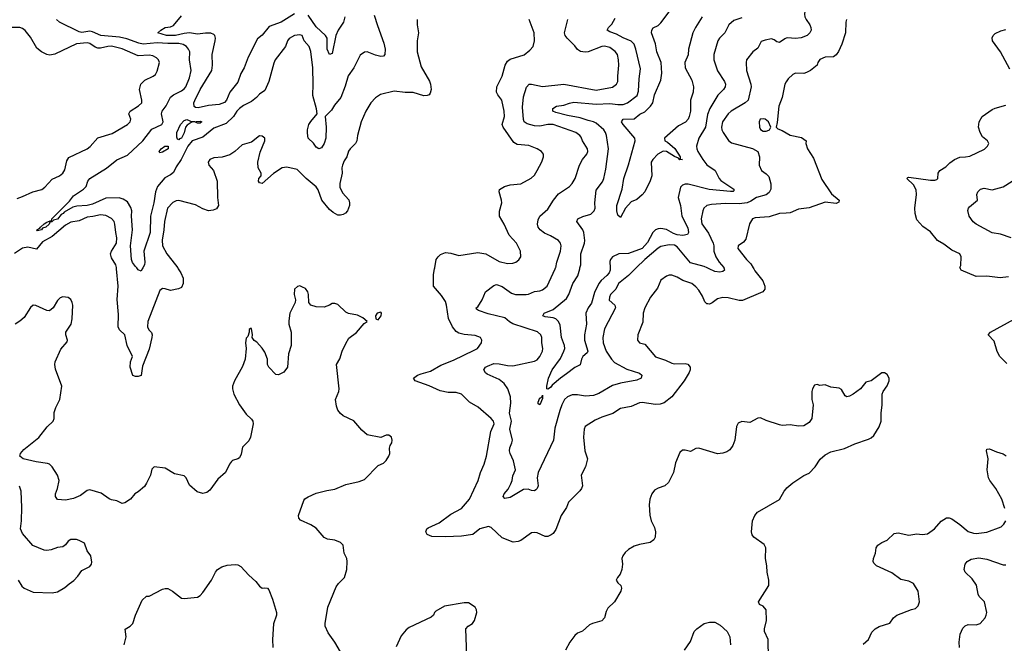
# Model space of a CAD drawing. Header units: inches. Extents: x 2001573 to 2220545, y 644482 to 846830.
# Tile 368 of 656: x 2094309 to 2101619, y 742702 to 747328. Entities that reach past the tile are written whole.
import ezdxf

# ---------------------------------------------------------------- set-up
doc = ezdxf.new("R2010")
doc.units = ezdxf.units.IN
doc.header["$MEASUREMENT"] = 0
doc.layers.add('C0794', color=7, linetype='Continuous')
doc.layers.add('C1704', color=7, linetype='Continuous')

msp = doc.modelspace()

# ---------------------------------------------------------------- linework, layer by layer
at = {"layer": 'C0794', "color": 5}
for points, elevation in [([(2096941.5, 747361.5), (2096964.9, 747284.9), (2097013.9, 747153.9), (2097022.5, 747110), (2097020.9, 747070), (2097010, 747056.3), (2096990, 747054), (2096950, 747064.4), (2096890, 747088.6), (2096870, 747087.1), (2096836.2, 747063.8), (2096789.1, 746970), (2096748.6, 746911.4), (2096725.8, 746834.2), (2096692.9, 746750), (2096646.7, 746693.3), (2096623.3, 746656.7), (2096578, 746610), (2096585, 746530), (2096582.2, 746450), (2096570.2, 746410), (2096550, 746378.3), (2096530, 746369.6), (2096510, 746382.4), (2096490, 746411.5), (2096452, 746450), (2096446.2, 746486.2), (2096445.3, 746510), (2096456.8, 746550), (2096470, 746572.7), (2096517.2, 746630), (2096513.3, 746666.7), (2096485.1, 746765.1), (2096488.7, 746850), (2096485.2, 746970), (2096471.6, 747091.6), (2096457.8, 747130), (2096422.4, 747170), (2096405.2, 747210), (2096390, 747216.3), (2096350, 747210.8), (2096310, 747189.3), (2096297.1, 747170), (2096281.5, 747130), (2096206.8, 747030), (2096195.3, 747004.7), (2096158.2, 746870), (2096130, 746803.5), (2096090, 746776.3), (2096066.7, 746750), (2096030, 746721.3), (2095970, 746690.9), (2095941.1, 746670), (2095922.3, 746650), (2095896.5, 746610), (2095842.1, 746557.9), (2095750, 746522.1), (2095670, 746455.7), (2095590, 746428.7), (2095556.9, 746390), (2095508.6, 746291.4), (2095470, 746235.8), (2095450, 746195.5), (2095430, 746177.5), (2095385.8, 746154.2), (2095332.4, 746090), (2095316.9, 746050), (2095305.1, 745970), (2095280.1, 745870), (2095277.4, 745750), (2095231.4, 745611.4), (2095237.6, 745530), (2095235, 745510), (2095222.3, 745486.5), (2095218.8, 745480), (2095210, 745463.6), (2095190, 745473.5), (2095184.3, 745480), (2095178.7, 745486.5), (2095170, 745496.5), (2095147.4, 745527.4), (2095139, 745550), (2095132.5, 745650), (2095146, 745770), (2095139.2, 745870), (2095141.5, 745910), (2095135.1, 745935.1), (2095110, 745978), (2095077.7, 745997.7), (2095047, 746007), (2094950, 746002.9), (2094850, 745959.7), (2094810, 745950.4), (2094734.7, 745945.3), (2094703.3, 745936.7), (2094639.7, 745900.3), (2094632.1, 745890), (2094617.8, 745882.2), (2094590, 745848.1), (2094560.2, 745839.8), (2094547.9, 745827.9), (2094533.3, 745826.7), (2094528.7, 745810), (2094504.4, 745790), (2094479, 745781), (2094470, 745769), (2094440.7, 745760.7), (2094436, 745770), (2094459.5, 745780.5), (2094462.6, 745790), (2094490, 745813.5), (2094510, 745827.2), (2094534.9, 745834.9), (2094546.6, 745833.4), (2094548.4, 745850), (2094679.2, 745980.8), (2094710, 746021.7), (2094783.6, 746070), (2094802, 746090), (2094814, 746130), (2094829.6, 746150), (2094953.7, 746226.3), (2095030, 746289.2), (2095110, 746322.3), (2095224.7, 746430), (2095290, 746515.9), (2095365.7, 746550), (2095374.4, 746570), (2095361.4, 746630), (2095366.6, 746650), (2095396.8, 746690), (2095430, 746754.3), (2095450, 746771.5), (2095510, 746799.7), (2095530, 746814), (2095542.8, 746830), (2095570, 746897.1), (2095583.5, 746950), (2095568.9, 747030), (2095571.9, 747090), (2095563.5, 747110), (2095548.1, 747128.1), (2095523, 747143), (2095491.6, 747151.6), (2095410, 747150.7), (2095330, 747156.6), (2095227.1, 747147.1), (2095194.3, 747154.3), (2095105.7, 747185.7), (2095050, 747198.1), (2094911.8, 747211.8), (2094850, 747238.5), (2094830, 747241.8), (2094770, 747233.3), (2094750, 747237.6), (2094606, 747310), (2094582.6, 747330)], 360), ([(2096350, 747372.1), (2096250, 747310.4), (2096162.6, 747277.4), (2096110, 747214.2), (2096074.6, 747185.4), (2096005, 747050), (2095976.1, 746970), (2095950.5, 746929.5), (2095930, 746864), (2095869.6, 746790.4), (2095844.2, 746730), (2095830, 746714.6), (2095790, 746699.3), (2095710, 746691.5), (2095634.5, 746674.5), (2095615.4, 746675.4), (2095604.7, 746684.7), (2095602.5, 746710), (2095609.1, 746729.1), (2095649, 746811), (2095735.9, 746950), (2095741.9, 746990), (2095737.3, 747070), (2095761.1, 747170), (2095762.9, 747190), (2095757.2, 747210), (2095750, 747218.5), (2095728.3, 747228.3), (2095688.7, 747228.7), (2095630, 747219.5), (2095570, 747230.6), (2095530, 747225.9), (2095466.8, 747210), (2095398, 747210), (2095336, 747230), (2095356.2, 747250), (2095389.4, 747270), (2095430, 747274.9), (2095450, 747284.6), (2095510, 747356.5)], 340), ([(2096724.2, 747350), (2096714, 747310), (2096673.1, 747250), (2096656.1, 747210), (2096630, 747076), (2096610, 747069.2), (2096591.3, 747110), (2096591.2, 747190), (2096580.4, 747210), (2096510, 747275), (2096450, 747360.6)], 340), ([(2099376.3, 747350), (2099325.8, 747270), (2099307.6, 747230), (2099274.7, 747110), (2099271.6, 747068.4), (2099247.9, 747010), (2099250.3, 746970), (2099298.5, 746878.5), (2099310.8, 746830.8), (2099308.8, 746790), (2099288.3, 746730), (2099290.1, 746650), (2099280.1, 746610), (2099271.1, 746588.9), (2099253.3, 746566.7), (2099200.2, 746539.8), (2099097.1, 746450), (2099099.3, 746430), (2099118.9, 746418.9), (2099171.9, 746371.9), (2099213.6, 746310), (2099213.2, 746293.2), (2099230.4, 746289.6), (2099210, 746288.7), (2099199.6, 746299.6), (2099170, 746312.2), (2099110, 746351.3), (2099087.4, 746352.6), (2099046.7, 746330), (2099008.5, 746291.5), (2098998.2, 746270), (2099001.7, 746170), (2098990, 746132.7), (2098950.5, 746050), (2098931.7, 746028.3), (2098890, 745995.1), (2098850, 745978), (2098807.4, 745930), (2098770, 745859.7), (2098750, 745878.4), (2098742.4, 745910), (2098742.4, 745950), (2098781, 746070), (2098793.9, 746150), (2098830, 746252), (2098879.1, 746430), (2098876.9, 746450), (2098788.3, 746550), (2098776.3, 746570), (2098789.1, 746590.9), (2098870, 746593.4), (2098913.2, 746626.8), (2098950, 746645.2), (2098993.5, 746686.5), (2099009.3, 746710), (2099022.6, 746770), (2099070, 746878.7), (2099077.5, 746930), (2099071.7, 747010), (2099040.2, 747090), (2099029, 747150), (2099001, 747230), (2099001.3, 747250), (2099013.3, 747266.7), (2099050, 747285), (2099070, 747303.6), (2099130, 747387.2)], 320), ([(2097260.7, 747330), (2097260.5, 747290), (2097270.3, 747230), (2097259.6, 747170), (2097260.3, 747090), (2097290, 746978.8), (2097352.1, 746872.1), (2097360.3, 746850), (2097364.9, 746810), (2097357, 746783), (2097348.9, 746771.1), (2097335.5, 746764.5), (2097310, 746762.2), (2097230, 746788.7), (2097170, 746787.6), (2097090, 746798), (2096987.2, 746772.8), (2096951.1, 746748.9), (2096915.3, 746710), (2096878.7, 746650), (2096844.4, 746570), (2096816, 746470), (2096811.5, 746428.5), (2096802, 746410), (2096762.3, 746370), (2096750, 746351.6), (2096738, 746310), (2096718.5, 746281.5), (2096704.7, 746250), (2096700.7, 746230), (2096704.4, 746190), (2096686.2, 746113.8), (2096686.3, 746086.3), (2096704.6, 746044.6), (2096752.5, 745992.5), (2096757.6, 745970), (2096757, 745950), (2096742.6, 745910), (2096728.1, 745891.9), (2096710, 745882.4), (2096690, 745877.4), (2096670, 745878.9), (2096636.6, 745896.6), (2096610, 745921), (2096552.8, 745990), (2096525.3, 746065.3), (2096509.2, 746089.2), (2096436.4, 746150), (2096370, 746217), (2096292.9, 746232.9), (2096258.8, 746230), (2096192.7, 746187.3), (2096110, 746112.3), (2096090, 746117.2), (2096082.9, 746130), (2096085.6, 746150), (2096101.2, 746170), (2096102.7, 746190), (2096079.8, 746230), (2096077.7, 746270), (2096095.4, 746344.6), (2096129.2, 746430), (2096128.7, 746450), (2096110, 746464), (2096090, 746465.2), (2096030, 746419.7), (2095960.5, 746399.5), (2095906.4, 746350), (2095870, 746325.1), (2095811.9, 746308.1), (2095750, 746303.7), (2095721.2, 746290), (2095709.4, 746270), (2095714.3, 746250), (2095748.5, 746208.5), (2095775.8, 746130), (2095778.2, 746010), (2095786.5, 745950), (2095770, 745924), (2095746.2, 745913.8), (2095710, 745910.8), (2095670, 745923.7), (2095614.9, 745954.9), (2095490, 745986.3), (2095470, 745984.5), (2095447.2, 745972.8), (2095407.6, 745930), (2095383.5, 745830), (2095380.2, 745770), (2095366.8, 745693.2), (2095369.2, 745650), (2095400.6, 745590), (2095466.7, 745510), (2095482.4, 745486.5), (2095486.7, 745480), (2095506.7, 745450), (2095523.6, 745410), (2095522, 745370), (2095510, 745341.2), (2095488.9, 745331.1), (2095430, 745318.2), (2095390, 745331.7), (2095370, 745333.5), (2095350, 745318.7), (2095260.8, 745090), (2095257.6, 745050), (2095268.1, 745028.1), (2095286.9, 745006.9), (2095292.7, 744990), (2095290.5, 744970.5), (2095270, 744882.7), (2095221.1, 744758.9), (2095210.4, 744689.6), (2095190, 744681.2), (2095170, 744681.2), (2095150, 744688.7), (2095129.3, 744750), (2095132.7, 744790), (2095147, 744830), (2095106.3, 744910), (2095089.8, 744990), (2095050, 745027.1), (2095039.3, 745050), (2095041.8, 745141.8), (2095033.5, 745253.5), (2095040.3, 745350), (2095027.8, 745480), (2095027.2, 745486.5), (2095026.9, 745490), (2095023.5, 745510), (2094990, 745560.9), (2094983.5, 745590), (2094989.7, 745610), (2095026.9, 745670), (2095031.5, 745710), (2095022.2, 745750), (2095016.2, 745810), (2095009.8, 745830), (2094990, 745854.2), (2094950, 745874.6), (2094910, 745880.7), (2094853, 745867), (2094810, 745863.2), (2094750, 745835.8), (2094690, 745826), (2094650, 745803.9), (2094550, 745719.5), (2094479.6, 745680.4), (2094433.2, 745626.8), (2094370, 745641.1), (2094330, 745632), (2094270, 745593.5)], 380), ([(2100000, 745893.1), (2099950, 745889.7), (2099874.2, 745865.8), (2099770, 745857.2), (2099750, 745849.6), (2099727.5, 745812.5), (2099700.9, 745699.1), (2099682.8, 745677.2), (2099643.1, 745650), (2099641.3, 745630), (2099705.3, 745550), (2099737.3, 745517.3), (2099754.7, 745486.5), (2099758.4, 745480), (2099766.2, 745466.2), (2099826.2, 745390), (2099841.2, 745350), (2099840.7, 745330), (2099826.3, 745310), (2099810, 745300.6), (2099675.1, 745244.9), (2099650, 745244.2), (2099570, 745264.6), (2099530, 745267.9), (2099490, 745256.2), (2099450, 745227.1), (2099430, 745218), (2099419.1, 745219.1), (2099410, 745220.3), (2099395.9, 745235.9), (2099377.4, 745277.4), (2099350, 745322.7), (2099330, 745346.2), (2099298.9, 745370), (2099233.1, 745393.1), (2099190, 745417.4), (2099150, 745432.8), (2099130, 745432.8), (2099110, 745425.1), (2099070, 745396.9), (2099044.5, 745335.5), (2098991.8, 745270), (2098949.1, 745190), (2098938, 745150), (2098934.7, 745085.3), (2098898, 744990), (2098894.8, 744950), (2098910, 744931), (2098950, 744922), (2099030, 744826.2), (2099102.7, 744802.7), (2099150, 744779), (2099170, 744774), (2099250, 744778.3), (2099270, 744773.7), (2099286.7, 744750), (2099287, 744730), (2099280.3, 744710), (2099243.1, 744650), (2099150, 744531.5), (2099094.5, 744485.5), (2099064.7, 744475.3), (2099030, 744473.2), (2098930, 744488.8), (2098910, 744486.6), (2098850, 744457.7), (2098770, 744443.7), (2098712.5, 744407.5), (2098630, 744379.2), (2098582.5, 744357.5), (2098507.6, 744310), (2098499, 744290), (2098496, 744230), (2098505.7, 744130), (2098524, 744070), (2098510.4, 744010), (2098478.7, 743950), (2098488.7, 743870), (2098480.4, 743850), (2098466.8, 743833.2), (2098383.8, 743750), (2098368.5, 743710), (2098330.2, 743650), (2098290, 743547.3), (2098270, 743516.9), (2098254.3, 743505.7), (2098230, 743493.5), (2098210, 743493.6), (2098150, 743520.9), (2098130, 743523.9), (2098110, 743520.5), (2098030, 743465.6), (2098010, 743456.2), (2097971.8, 743451.8), (2097890, 743484.4), (2097810, 743561.1), (2097790, 743567.5), (2097725.7, 743550), (2097673.4, 743510), (2097590, 743497.8), (2097471.6, 743491.6), (2097370, 743495.1), (2097334.5, 743510), (2097325.1, 743530), (2097331.5, 743550), (2097342.6, 743557.4), (2097423.7, 743596.3), (2097510, 743659.7), (2097590, 743702.3), (2097648.9, 743771.1), (2097712.1, 743910), (2097731, 743970), (2097758.2, 744030), (2097775, 744090), (2097806.7, 744273.3), (2097831.6, 744330), (2097827.1, 744350), (2097808.4, 744370), (2097713, 744453), (2097649.4, 744490), (2097590, 744551.1), (2097550, 744563.5), (2097490, 744561.7), (2097430, 744575.7), (2097350, 744612), (2097246, 744650), (2097233.6, 744670), (2097262.6, 744690), (2097290, 744702.1), (2097360.3, 744719.7), (2097434.7, 744765.3), (2097530, 744801.5), (2097684.1, 744875.9), (2097707, 744890), (2097738, 744930), (2097740.9, 744950), (2097731.1, 744971.1), (2097690, 744986), (2097610, 744993.3), (2097570, 745003.4), (2097550, 745016.1), (2097522.9, 745050), (2097492.6, 745112.6), (2097479, 745210), (2097470, 745236.4), (2097441.3, 745281.3), (2097380.5, 745350), (2097381.3, 745438.7), (2097389, 745480), (2097390.2, 745486.5), (2097402, 745550), (2097415.1, 745570), (2097433.7, 745586.3), (2097470, 745601.1), (2097510, 745596.9), (2097570, 745578.9), (2097710, 745601.4), (2097770.8, 745590.8), (2097870, 745534.2), (2097930, 745520.2), (2097970, 745521.1), (2097992.7, 745530), (2098014.3, 745545.7), (2098031, 745570), (2098028, 745610), (2097996.9, 745670), (2097942.2, 745730), (2097905.3, 745810), (2097871.5, 745870), (2097871.9, 745908.1), (2097887.8, 745970), (2097886.4, 745990), (2097868.5, 746050), (2097871, 746069), (2097907.3, 746090), (2097950, 746103.2), (2098028.9, 746111.1), (2098107.5, 746152.5), (2098130, 746175.5), (2098151.2, 746210), (2098186.4, 746273.6), (2098198.9, 746310), (2098198.7, 746330), (2098184.2, 746350), (2098151.6, 746370), (2098090, 746393.7), (2098003.1, 746403.1), (2097977.2, 746417.2), (2097897.6, 746530), (2097890.9, 746550), (2097908, 746610), (2097905.5, 746650), (2097889.8, 746729.8), (2097858.7, 746770), (2097849.8, 746789.8), (2097852.7, 746830), (2097891.7, 746910), (2097914.4, 746990), (2097930, 747020.3), (2097950, 747035), (2098053.3, 747066.7), (2098097.4, 747102.6), (2098120.4, 747130), (2098130.8, 747170), (2098128.9, 747230), (2098090.7, 747330)], 380), ([(2100000, 747190), (2099990, 747186.3), (2099950, 747159.8), (2099930, 747163.5), (2099910, 747178.2), (2099890, 747184.8), (2099843.7, 747176.3), (2099814.9, 747165.1), (2099790, 747117.6), (2099751.3, 747088.7), (2099705.5, 747030), (2099701.6, 747010), (2099705.7, 746950), (2099737.8, 746850), (2099739.1, 746830), (2099718, 746730), (2099695.5, 746710), (2099590.8, 746649.2), (2099570.1, 746629.9), (2099527.2, 746570), (2099519.6, 746530), (2099522.8, 746510), (2099532.6, 746490), (2099572.7, 746432.7), (2099593.6, 746413.6), (2099750, 746373.6), (2099790.3, 746350), (2099800.9, 746310), (2099799.3, 746250), (2099817.6, 746210), (2099850, 746185.4), (2099870, 746163.6), (2099885.7, 746110), (2099885.9, 746070), (2099873.7, 746046.3), (2099851, 746029), (2099779, 746010), (2099737.3, 745982.7), (2099709.4, 745970.6), (2099650, 745961.5), (2099550, 745964.7), (2099444.2, 745955.8), (2099411.3, 745948.7), (2099388.9, 745930), (2099380.3, 745910), (2099368.6, 745851.4), (2099373.7, 745813.7), (2099423.6, 745743.6), (2099456.5, 745670), (2099461.8, 745650), (2099463.2, 745610), (2099476.9, 745570), (2099502, 745530), (2099536.5, 745490), (2099537.3, 745486.5), (2099538.7, 745480), (2099540.9, 745470), (2099530, 745459.7), (2099506, 745454), (2099470, 745460.2), (2099427.9, 745480), (2099414.1, 745486.5), (2099390, 745497.9), (2099290, 745525), (2099190, 745642.6), (2099170, 745654.8), (2099130, 745657.2), (2099070, 745644.7), (2099050, 745634), (2098951.3, 745550), (2098885.7, 745486.5), (2098879, 745480), (2098828.7, 745431.3), (2098755.3, 745370), (2098735.6, 745330), (2098695.8, 745290), (2098686.9, 745270), (2098686.4, 745246.4), (2098727, 745210), (2098731.5, 745190), (2098650, 745034), (2098638.1, 744970), (2098640.9, 744930), (2098663.5, 744870), (2098703.5, 744810), (2098725.8, 744785.8), (2098816.3, 744736.3), (2098910, 744705.4), (2098927.1, 744690), (2098922.4, 744670), (2098890, 744653.4), (2098770, 744632.9), (2098710, 744613.8), (2098610, 744555.9), (2098570, 744541), (2098510, 744534.4), (2098450, 744546.2), (2098410, 744546.2), (2098376.4, 744530), (2098354.6, 744510), (2098333, 744470), (2098318.3, 744430), (2098282.5, 744297.5), (2098271.6, 744210), (2098159.5, 743970), (2098152.2, 743930), (2098157.4, 743870), (2098152, 743850), (2098140.3, 743839.7), (2098130, 743833.6), (2098110, 743835.1), (2098084.4, 743844.4), (2098050, 743842.2), (2097950, 743784.5), (2097910, 743777.4), (2097898.3, 743790), (2097905.3, 743810), (2097934.8, 743845.2), (2097954.8, 743885.2), (2097965.5, 743910), (2097970, 743943.1), (2097990.9, 743990), (2097976, 744056), (2097950.6, 744110), (2097946.6, 744130), (2097948.2, 744151.8), (2097964.1, 744190), (2097967, 744210), (2097947.9, 744290), (2097959.4, 744350), (2097946.5, 744410), (2097955.9, 744484.1), (2097953.3, 744530), (2097932.3, 744590), (2097907.2, 744630), (2097870, 744658.4), (2097778.7, 744698.7), (2097768.2, 744708.2), (2097756.2, 744730), (2097767.3, 744750), (2097781.1, 744758.9), (2097830, 744777), (2097870, 744775.8), (2097930, 744762.6), (2097970, 744760.4), (2098130, 744796.1), (2098150, 744806), (2098170.8, 744830), (2098191.5, 744870), (2098192.4, 744890), (2098184.5, 744930), (2098185.7, 744970), (2098177.7, 744990), (2098152.9, 745012.9), (2097970, 745072.7), (2097946, 745086), (2097910, 745115.8), (2097786.2, 745146.2), (2097715.3, 745170), (2097700.2, 745180.2), (2097699, 745190), (2097710, 745198.8), (2097743.7, 745250), (2097767.3, 745310), (2097830, 745356.3), (2097850, 745363.8), (2097890, 745349.1), (2097959.9, 745299.9), (2097990, 745288.8), (2098070, 745288.6), (2098087.7, 745292.3), (2098130, 745311.2), (2098170, 745316.2), (2098190, 745323.5), (2098224.4, 745350), (2098284, 745480), (2098287, 745486.5), (2098288.6, 745490), (2098296.8, 745530), (2098324.2, 745610), (2098328.7, 745650), (2098323.1, 745670), (2098308.2, 745690), (2098250, 745725.8), (2098205.5, 745745.5), (2098172.3, 745770), (2098158.3, 745790), (2098152.9, 745810), (2098157.3, 745842.7), (2098169.8, 745870.2), (2098230, 745922.6), (2098271.1, 745990), (2098310, 746035.8), (2098390, 746091.7), (2098410, 746112.2), (2098432.4, 746150), (2098466.2, 746250), (2098488, 746290), (2098518.7, 746330), (2098526, 746350), (2098523.7, 746370), (2098487.4, 746430), (2098477.3, 746457.3), (2098468.5, 746470), (2098438.7, 746490), (2098270.3, 746550.3), (2098230, 746551.3), (2098170, 746539.3), (2098130, 746539.6), (2098075.6, 746555.6), (2098055.6, 746570), (2098048.4, 746588.4), (2098041.2, 746678.7), (2098050, 746756.3), (2098072.4, 746827.6), (2098091.2, 746848.8), (2098110, 746848.9), (2098190, 746832.2), (2098350, 746850.2), (2098590, 746804.4), (2098710, 746826.7), (2098741.1, 746850), (2098750.8, 746870), (2098749.7, 746910), (2098758.2, 746990), (2098754.8, 747030), (2098746.2, 747070), (2098730, 747092), (2098690, 747120.9), (2098650, 747130.8), (2098630, 747128.2), (2098530, 747089.8), (2098507, 747087), (2098471.8, 747091.8), (2098450, 747107.8), (2098430, 747135.1), (2098373.6, 747190), (2098358.4, 747210), (2098353.3, 747230), (2098378, 747330)], 360), ([(2099670, 747341.5), (2099610, 747322), (2099573.1, 747290), (2099544, 747230), (2099504.9, 747190), (2099491.4, 747170), (2099462, 747070), (2099462.6, 747030), (2099490, 746948.2), (2099540.7, 746870), (2099549.1, 746850), (2099546.7, 746830), (2099534, 746810), (2099492.9, 746767.1), (2099431.8, 746668.2), (2099416.3, 746623.7), (2099399.5, 746530), (2099351.3, 746450), (2099334.7, 746390), (2099335.5, 746370), (2099343.2, 746350), (2099379.7, 746290), (2099410, 746250.3), (2099471.6, 746210), (2099501.3, 746150), (2099514.2, 746134.2), (2099612.2, 746070), (2099610, 746058), (2099606.4, 746053.6), (2099585.8, 746054.2), (2099429, 746069), (2099271.1, 746108.9), (2099250, 746108.7), (2099230, 746101.1), (2099213.9, 746086.1), (2099197.4, 746010), (2099214, 745950), (2099225.5, 745870), (2099270, 745784.9), (2099274.4, 745750), (2099266.2, 745733.8), (2099232.7, 745727.3), (2099190, 745732.9), (2099163, 745743), (2099112.3, 745772.3), (2099070, 745778.7), (2099050, 745777.1), (2099030, 745769.4), (2099010.6, 745750), (2098970, 745674.2), (2098930, 745630.3), (2098830, 745594.1), (2098757.6, 745590), (2098710, 745567.9), (2098694.3, 745550), (2098690, 745535.1), (2098692, 745486.5), (2098692.3, 745480), (2098692.7, 745470), (2098685.7, 745450), (2098669.4, 745430), (2098626.3, 745393.7), (2098609.4, 745370.6), (2098576.4, 745303.6), (2098554.9, 745225.1), (2098528.5, 745190), (2098512.8, 745150), (2098516.9, 745070), (2098503.2, 744990), (2098501.7, 744950), (2098528.2, 744870), (2098523.1, 744856.9), (2098490, 744829.3), (2098480.3, 744810), (2098470, 744766.6), (2098430, 744747.9), (2098370, 744699.8), (2098324, 744670), (2098262.9, 744617.1), (2098250, 744600.7), (2098230, 744587), (2098224, 744590), (2098222.9, 744610), (2098235.6, 744670), (2098262.4, 744730), (2098324.7, 744815.3), (2098349.8, 744870), (2098355.8, 744890), (2098354.8, 744910), (2098330.6, 744970), (2098320.7, 745060.7), (2098309.9, 745090), (2098290, 745107.9), (2098270, 745117.5), (2098210, 745123.4), (2098193.6, 745130), (2098203, 745150), (2098270, 745178.2), (2098370, 745260.7), (2098385.7, 745290), (2098415, 745370), (2098452.7, 745427.3), (2098467.2, 745480), (2098469, 745486.5), (2098475.5, 745510), (2098476.1, 745590), (2098503.5, 745670), (2098504.8, 745690), (2098496.8, 745750), (2098489.9, 745769.9), (2098444.7, 745830), (2098453, 745850), (2098490, 745869.2), (2098550, 745886.3), (2098574, 745910), (2098580.4, 745930), (2098579.3, 745970), (2098590, 746062.8), (2098635.5, 746124.5), (2098646, 746150), (2098662, 746218), (2098681.1, 746370), (2098665.4, 746470), (2098658.5, 746490), (2098646.9, 746510), (2098590, 746560.4), (2098570, 746571.4), (2098530, 746578.9), (2098470, 746600.4), (2098376.2, 746616.2), (2098290, 746639.5), (2098268.2, 746650), (2098266.6, 746670), (2098293.5, 746686.5), (2098350, 746693.1), (2098390.4, 746709.6), (2098424.4, 746715.6), (2098590, 746702.4), (2098690, 746706.5), (2098750, 746698.5), (2098790, 746698.9), (2098820.8, 746710), (2098894.3, 746765.7), (2098903.5, 746796.5), (2098907.4, 746890), (2098917.3, 746962.7), (2098882.8, 747110), (2098870, 747146.6), (2098848.9, 747168.9), (2098790, 747192.6), (2098741.1, 747221.1), (2098690, 747237.6), (2098671.3, 747250), (2098680.5, 747270), (2098706.2, 747293.8), (2098730, 747340.4)], 340), ([(2094290, 746002.7), (2094330, 746015.9), (2094408, 746052), (2094472.5, 746067.5), (2094495.4, 746084.6), (2094550, 746145.6), (2094604.2, 746170), (2094629.9, 746190.1), (2094644.8, 746215.2), (2094658.7, 746281.3), (2094675.2, 746304.8), (2094810, 746369.1), (2094832.7, 746387.3), (2094890, 746452.2), (2094995.1, 746484.9), (2095109.7, 746550), (2095128.5, 746570), (2095135.1, 746590), (2095119.7, 746630), (2095128.4, 746650), (2095192.2, 746690), (2095215, 746710), (2095215.8, 746730), (2095199, 746810), (2095207.8, 746850), (2095239.6, 746880.4), (2095300.9, 746910), (2095317.5, 746922.5), (2095330, 746946.8), (2095346.9, 747010), (2095340.5, 747030), (2095326.1, 747046.1), (2095298.8, 747058.8), (2095270, 747064), (2095190, 747059.5), (2095070, 747111), (2094990, 747130.9), (2094964.9, 747130), (2094910, 747117), (2094890, 747117.6), (2094870, 747123.4), (2094830, 747152.1), (2094810, 747157.1), (2094730, 747149.9), (2094570, 747072.8), (2094534.1, 747065.9), (2094510, 747069.7), (2094472, 747090), (2094437.5, 747117.5), (2094390, 747198.7), (2094350, 747247.8), (2094330, 747263.5), (2094309.7, 747269.7), (2094190, 747269.7)], 380), ([(2100000, 746866), (2099990.4, 746849.6), (2099971.1, 746750), (2099946.3, 746686.3), (2099933.7, 746566.3), (2099924.7, 746530), (2099937.3, 746517.3), (2099970, 746506.5), (2100000, 746488.3)], 380), ([(2096690, 742639.6), (2096649.7, 742710), (2096600, 742780), (2096577.7, 742830), (2096576.5, 742850), (2096597.6, 742970), (2096658.5, 743121.5), (2096675, 743145), (2096720.7, 743190), (2096738.4, 743250), (2096741.1, 743310), (2096737.7, 743330), (2096718.2, 743370), (2096709.7, 743430), (2096690, 743449.7), (2096650, 743467.2), (2096595.2, 743475.2), (2096570, 743486.2), (2096510, 743555.3), (2096470, 743580.9), (2096394.7, 743614.7), (2096382, 743630), (2096378.7, 743650), (2096419.3, 743760.7), (2096427.4, 743772.6), (2096450.7, 743789.3), (2096510, 743815.3), (2096590, 743836.4), (2096650, 743844.4), (2096730, 743878.9), (2096830, 743902.6), (2096870, 743918), (2096970, 744021.6), (2097010, 744039.1), (2097030, 744058.8), (2097049.5, 744090), (2097056.2, 744110), (2097054.5, 744150), (2097059.5, 744170), (2097071.8, 744190), (2097075.6, 744210), (2097069.3, 744230), (2097050, 744246.6), (2097030, 744247), (2096990, 744229.3), (2096890, 744247.3), (2096850, 744283), (2096790, 744351.2), (2096710, 744389.7), (2096690, 744406), (2096670.8, 744430.8), (2096662, 744462), (2096654.5, 744510), (2096678.7, 744570), (2096680.4, 744590), (2096662.4, 744770), (2096687, 744813), (2096704.2, 744870), (2096730, 744926.8), (2096753.6, 744966.4), (2096810, 745007.3), (2096866, 745074), (2096888, 745090), (2096857.2, 745117.2), (2096816.1, 745136.1), (2096750, 745149.4), (2096730, 745158), (2096670, 745214.5), (2096650, 745223.7), (2096630, 745222.7), (2096610.4, 745209.6), (2096570, 745194.5), (2096510, 745198.4), (2096469.7, 745209.7), (2096455.1, 745230), (2096454, 745290), (2096449.5, 745310), (2096430, 745334), (2096410, 745344.5), (2096390, 745353.2), (2096370.7, 745349.3), (2096350.7, 745329.3), (2096347.7, 745290), (2096356.3, 745250), (2096353.4, 745230), (2096315.5, 745150), (2096306.6, 745093.4), (2096308.5, 745070), (2096324.9, 745010), (2096325.7, 744910), (2096305.7, 744850), (2096297.1, 744750), (2096270, 744712.7), (2096230, 744692.3), (2096210, 744695.1), (2096158, 744750), (2096149.4, 744770), (2096149.6, 744810), (2096130, 744862.7), (2096110, 744892.3), (2096070, 744935.3), (2096048.9, 744948.9), (2096035.3, 744970), (2096038, 744990), (2096030, 745038), (2096022, 745038), (2096014, 745030), (2096014, 745010), (2096002, 744978), (2095990, 744966), (2095986.8, 744930), (2095991, 744890), (2095982.4, 744810), (2095964.2, 744755.8), (2095903.8, 744650), (2095888.4, 744610), (2095888.2, 744590), (2095898, 744550), (2095942.4, 744470), (2095990, 744401.6), (2096030, 744365.5), (2096039.5, 744350), (2096042, 744330), (2096022.8, 744230), (2096010, 744205.1), (2095963.4, 744156.6), (2095953.9, 744106.1), (2095941.1, 744078.9), (2095930, 744069.3), (2095890, 744056.9), (2095881.6, 744050), (2095866.7, 744030), (2095836.3, 743970), (2095780.5, 743919.5), (2095721.6, 743838.4), (2095699.2, 743820.8), (2095670, 743813.5), (2095626, 743826), (2095570, 743876), (2095544.7, 743930), (2095530, 743943.5), (2095459.6, 743959.6), (2095390, 744002.2), (2095307.7, 744012.3), (2095290, 743994), (2095279.5, 743950), (2095251.8, 743890), (2095235.1, 743864.9), (2095190, 743824.5), (2095164.7, 743810), (2095131, 743770), (2095090, 743743.7), (2095070, 743738), (2095030, 743758), (2094990, 743766), (2094973.8, 743773.8), (2094914.8, 743814.8), (2094830, 743840.4), (2094810, 743836.4), (2094761.3, 743798.7), (2094710, 743777.2), (2094650, 743764.8), (2094589.9, 743769.9), (2094574.3, 743790), (2094575.4, 743810), (2094591.1, 743850), (2094603, 743910), (2094590, 743949.2), (2094551.3, 744011.3), (2094531.2, 744031.2), (2094516.6, 744036.6), (2094431.5, 744048.5), (2094334, 744070), (2094309.6, 744090), (2094316.3, 744110), (2094341.3, 744138.7), (2094450.9, 744229.1), (2094512.9, 744307.1), (2094557.6, 744350), (2094564.8, 744370), (2094566.4, 744413.6), (2094577.1, 744450), (2094606.2, 744510), (2094623.1, 744610), (2094574.5, 744734.5), (2094569.7, 744770), (2094572.5, 744790), (2094615.4, 744884.6), (2094661.1, 744938.9), (2094665.4, 744950), (2094652.6, 744990), (2094651.1, 745010), (2094691.5, 745068.5), (2094698.7, 745110), (2094703, 745210), (2094699.7, 745230), (2094690, 745252.7), (2094670, 745266), (2094630, 745271.8), (2094610, 745264.5), (2094590, 745245.2), (2094558, 745190), (2094530, 745167.1), (2094510, 745169.8), (2094430, 745208.2), (2094410, 745209.6), (2094390, 745191.8), (2094341.6, 745118.4), (2094310, 745091.7), (2094274.9, 745070)], 420), ([(2100000, 744321), (2099970, 744318.4), (2099950, 744321.6), (2099850, 744355.1), (2099810, 744373.6), (2099790, 744371.8), (2099730, 744338.7), (2099670, 744347.3), (2099644.4, 744335.6), (2099630.5, 744310), (2099618.7, 744210), (2099603.1, 744170), (2099581.8, 744138.2), (2099558.2, 744121.8), (2099528.3, 744111.7), (2099490, 744108.5), (2099350, 744149.8), (2099330, 744146), (2099290, 744124), (2099250, 744134.7), (2099230, 744135.1), (2099210, 744117), (2099178.2, 744041.8), (2099163.6, 743970), (2099126.3, 743893.7), (2099098, 743870), (2099050, 743853.1), (2099022.9, 743837.1), (2099002, 743810), (2098987.2, 743770), (2098982, 743730), (2098988.5, 743651.5), (2098998.5, 743610), (2099021.2, 743561.2), (2099028.5, 743530), (2099026, 743490), (2099016.9, 743470), (2098990, 743449.8), (2098910, 743435.2), (2098870, 743421.8), (2098830, 743398.5), (2098804.7, 743375.3), (2098786.3, 743350), (2098779.6, 743330), (2098784, 743290), (2098779.6, 743250), (2098766.1, 743213.9), (2098746.8, 743190), (2098737.3, 743170), (2098750.5, 743150), (2098772, 743130), (2098776.5, 743110), (2098771.8, 743090), (2098725.3, 743010), (2098676.1, 742963.9), (2098662.4, 742937.6), (2098651.5, 742890), (2098630, 742869), (2098561.6, 742850), (2098540.6, 742839.4), (2098487, 742793), (2098450, 742776.2), (2098430, 742760.7), (2098393.7, 742710), (2098361.6, 742650)], 420), ([(2094299.1, 743170), (2094325.9, 743125.9), (2094341.5, 743110), (2094410, 743081.6), (2094550, 743076.4), (2094590, 743084.4), (2094645.1, 743114.9), (2094675.9, 743144.1), (2094712.3, 743167.7), (2094741, 743199), (2094770, 743243), (2094830, 743271), (2094842.7, 743290), (2094844.7, 743304.7), (2094838, 743350), (2094810, 743388), (2094790, 743445.2), (2094750, 743465.6), (2094730, 743471.2), (2094690, 743471.3), (2094670, 743459.3), (2094648.6, 743431.4), (2094630, 743418), (2094590, 743413), (2094543.4, 743396.6), (2094510, 743390.6), (2094490, 743393), (2094407.1, 743427.1), (2094330, 743516.2), (2094316, 743550), (2094322.7, 743610), (2094325.3, 743710), (2094319.7, 743830), (2094308.5, 743868.5)], 440), ([(2099867.8, 742590), (2099866.9, 742730), (2099839.6, 742790), (2099839.6, 742810), (2099854.3, 742870), (2099851.6, 742950), (2099830, 742977.2), (2099802, 742990), (2099794, 743010), (2099870, 743131.3), (2099870.7, 743170), (2099858.2, 743230), (2099856.4, 743276.4), (2099847, 743330), (2099849.3, 743410), (2099835.9, 743435.9), (2099759.3, 743490), (2099746.6, 743506.6), (2099742.4, 743530), (2099750, 743611), (2099767.6, 743650), (2099786.1, 743673.9), (2099950, 743768.9), (2099983.7, 743830), (2100000, 743848.3)], 420), ([(2095083.9, 742690), (2095099.3, 742750), (2095091.9, 742808.1), (2095130, 742828.7), (2095149.7, 742850), (2095169.8, 742910.2), (2095218.4, 743021.6), (2095250, 743050.8), (2095270, 743051.3), (2095370, 743102.4), (2095390, 743108.4), (2095410, 743108.2), (2095444, 743090), (2095510, 743035.8), (2095530, 743033.7), (2095630, 743043.1), (2095650, 743055.5), (2095670, 743078), (2095734.3, 743170), (2095763.6, 743230), (2095778.4, 743250), (2095810.9, 743269.1), (2095850, 743282.6), (2095910, 743287), (2095930, 743283.1), (2095950, 743272.4), (2096010, 743206.7), (2096061.7, 743161.7), (2096090, 743126.8), (2096110, 743111), (2096130, 743114), (2096150, 743110.7), (2096158.3, 743098.3), (2096187, 743030), (2096214.8, 742930), (2096214.8, 742910), (2096194.7, 742845.3), (2096185.8, 742730), (2096188.9, 742670)], 420), ([(2097629.8, 742610.2), (2097620.4, 742810), (2097638, 742830), (2097670.4, 742849.6), (2097686, 742870), (2097703.1, 742930), (2097701.5, 742950), (2097690, 742969.6), (2097642.2, 743002.2), (2097610, 743002), (2097463.7, 742976.3), (2097399, 742941), (2097388, 742930), (2097380.5, 742910), (2097364, 742896), (2097200.8, 742819.2), (2097177.5, 742802.5), (2097141.4, 742758.6), (2097105.2, 742674.8)], 420), ([(2099243.7, 742650), (2099290, 742716), (2099316.2, 742790), (2099336.2, 742810), (2099390, 742848.2), (2099430, 742859.5), (2099470, 742858.4), (2099510, 742836.3), (2099560.7, 742790), (2099580.7, 742750), (2099586, 742690)], 420)]:
    msp.add_lwpolyline(points, dxfattribs=dict(at, elevation=elevation))
for points, elevation in [([(2095590, 746570.4), (2095650, 746576), (2095662, 746570), (2095650, 746559.5), (2095630, 746560.9), (2095610, 746569.5), (2095590, 746569.4), (2095553.6, 746546.4), (2095540.3, 746530), (2095530, 746487.6), (2095510, 746449.8), (2095495.3, 746444.7), (2095490, 746437.6), (2095481.1, 746441.1), (2095475.6, 746455.6), (2095476.9, 746490), (2095502.8, 746550), (2095530, 746581.3), (2095550, 746587)], 340), ([(2099830, 746593.6), (2099807.2, 746590), (2099798, 746570), (2099801.3, 746530), (2099810, 746512.7), (2099830, 746501.2), (2099850, 746501.3), (2099870, 746508.9), (2099875.3, 746510), (2099885.2, 746530), (2099867.6, 746570), (2099842.7, 746590)], 380), ([(2095350, 746339.3), (2095343.6, 746350), (2095359.5, 746370), (2095387.3, 746390), (2095411, 746390), (2095410.6, 746370), (2095370, 746346.3)], 340), ([(2096990, 745158), (2096962, 745150), (2096952, 745130), (2096954, 745110), (2096970, 745102), (2096994, 745130), (2096995.3, 745150)], 420), ([(2098170, 744469.8), (2098158, 744478), (2098157.4, 744490), (2098170, 744523.8), (2098177.5, 744522.5), (2098187.6, 744532.4), (2098190, 744542), (2098190, 744518)], 340)]:
    msp.add_lwpolyline(points, close=True, dxfattribs=dict(at, elevation=elevation))
at = {"layer": 'C1704', "color": 5}
for points, elevation in [([(2100000, 747768.6), (2100017.4, 747750), (2100086.5, 747690), (2100102, 747670), (2100122, 747630), (2100171.5, 747491.5), (2100173.4, 747470), (2100162, 747430), (2100139.3, 747390), (2100135.8, 747370), (2100138.7, 747350), (2100147, 747330), (2100175.3, 747290), (2100183.1, 747270), (2100184.6, 747250), (2100176.5, 747230), (2100154.9, 747210), (2100110, 747193.7), (2100070, 747188.5), (2100010, 747193.6), (2100000, 747190)], 360), ([(2100448.7, 747330), (2100441.7, 747310), (2100440.3, 747230), (2100412.8, 747147.2), (2100387.9, 747092.1), (2100371.7, 747068.3), (2100350, 747053.6), (2100290, 747049.6), (2100250, 747031.6), (2100234, 747010), (2100230.4, 746989.6), (2100179.1, 746950), (2100150, 746935.1), (2100130, 746929.7), (2100070, 746931.3), (2100050, 746922.4), (2100014, 746890), (2100000, 746866)], 380), ([(2101660.7, 746960.7), (2101591.7, 747090), (2101530.9, 747170), (2101530, 747194), (2101535.6, 747210), (2101550, 747226.3), (2101593.9, 747246.1), (2101630, 747256)], 380), ([(2101650, 745421.6), (2101587.3, 745412.7), (2101490, 745424.2), (2101410, 745422.9), (2101298, 745470), (2101293.7, 745480), (2101290.8, 745486.5), (2101289.3, 745490), (2101295.5, 745504.5), (2101298.7, 745570), (2101287.8, 745590), (2101230, 745619.1), (2101170, 745663.9), (2101122.4, 745690), (2101070, 745753.5), (2101015, 745795), (2100970, 745843.8), (2100956.4, 745890), (2100953.6, 745930), (2100967.8, 746030), (2100965.6, 746065.6), (2100944.1, 746104.1), (2100896.3, 746150), (2100901.6, 746158.4), (2100910, 746160.9), (2101070, 746136.4), (2101103.2, 746136.8), (2101117.6, 746142.4), (2101126, 746150), (2101128.7, 746190), (2101140.5, 746210), (2101184.7, 746235.3), (2101214.7, 746265.3), (2101249.8, 746290.2), (2101290, 746309.1), (2101329.8, 746310.2), (2101363.3, 746316.7), (2101472.1, 746367.9), (2101495.1, 746390), (2101503.7, 746410), (2101494.5, 746430), (2101458.3, 746458.3), (2101439.6, 746490), (2101427.6, 746530), (2101432.8, 746570), (2101454, 746610), (2101530, 746662.2), (2101550, 746671.1), (2101630, 746693.7)], 380), ([(2100000, 746488.3), (2100030, 746470.2), (2100113.4, 746453.4), (2100147.3, 746430), (2100145.5, 746410), (2100157.6, 746370), (2100201.4, 746301.4), (2100263.6, 746143.6), (2100337, 746037), (2100394, 745990), (2100390, 745975.3), (2100370, 745965.6), (2100290, 745974), (2100170, 745932.6), (2100090, 745921.5), (2100030, 745895.1), (2100000, 745893.1)], 380), ([(2101670.8, 745710.8), (2101590, 745736.2), (2101530, 745746), (2101410, 745811.2), (2101388.2, 745828.2), (2101358.4, 745870), (2101348.2, 745911.8), (2101352.3, 745930), (2101360.5, 745939.5), (2101419.3, 745990), (2101415.9, 746030), (2101422.5, 746050), (2101443.1, 746070), (2101470, 746078.4), (2101530, 746065.8), (2101610, 746088.8), (2101677.2, 746130)], 360), ([(2101638.6, 744778.6), (2101586.3, 744830), (2101567.1, 744867.1), (2101543.3, 744943.3), (2101499.3, 744990), (2101517.2, 745010), (2101693.4, 745106.6)], 380), ([(2100000, 743848.3), (2100005.5, 743854.5), (2100050, 743893.4), (2100130, 743946), (2100170, 743964), (2100215.1, 744010), (2100252.1, 744067.9), (2100290, 744100.9), (2100330, 744122.2), (2100433.4, 744146.6), (2100510, 744182.6), (2100610, 744215.3), (2100630, 744225.7), (2100650, 744244.4), (2100690, 744307.3), (2100705.1, 744350), (2100703.7, 744410), (2100712.7, 744470), (2100713.2, 744550), (2100719, 744570), (2100750, 744611.3), (2100763.7, 744650), (2100764.5, 744670), (2100750, 744697.2), (2100730, 744709.2), (2100710, 744709), (2100630, 744648.7), (2100590, 744638), (2100551, 744590), (2100497.3, 744550), (2100470, 744534.5), (2100450, 744529.4), (2100438.6, 744538.6), (2100410, 744584), (2100393.8, 744593.8), (2100330, 744602.7), (2100290, 744619), (2100250, 744615.3), (2100230, 744622), (2100210, 744618), (2100194, 744590), (2100190.6, 744570), (2100190.7, 744510), (2100200.7, 744470), (2100190.7, 744370), (2100170, 744339.3), (2100130, 744314.5), (2100090, 744313.3), (2100030, 744323.6), (2100000, 744321)], 420), ([(2101623.1, 743703.1), (2101601.5, 743770), (2101556.9, 743850), (2101510.9, 743910), (2101502.8, 743930), (2101492.8, 743990), (2101499.1, 744070), (2101487.6, 744130), (2101490, 744142), (2101510, 744144.9), (2101562.2, 744122.2), (2101610, 744108.5), (2101632.1, 744092.1)], 380), ([(2100570, 742696), (2100610, 742731.3), (2100635.3, 742784.7), (2100661.2, 742810), (2100690, 742827.7), (2100769, 742851), (2100797.2, 742890), (2100821.2, 742910), (2100930, 742953), (2100959.6, 742960.4), (2100980.2, 742979.8), (2100989.3, 743010.7), (2100979.3, 743090), (2100945.1, 743145.1), (2100910, 743163.7), (2100850, 743176), (2100783.9, 743223.9), (2100670, 743277.4), (2100650, 743297.2), (2100645.1, 743310), (2100647.8, 743330), (2100662, 743370), (2100667, 743410), (2100679.3, 743430), (2100709.6, 743450.4), (2100750, 743466), (2100802.6, 743517.4), (2100830, 743522.6), (2100910, 743504.6), (2100970, 743513.4), (2101010, 743509.2), (2101050, 743514), (2101100.4, 743550), (2101150, 743608), (2101190, 743632.7), (2101210, 743633), (2101230, 743625.5), (2101290, 743582.4), (2101350, 743530.3), (2101390, 743519.2), (2101410, 743516.9), (2101490, 743526.4), (2101594.6, 743565.4), (2101615.4, 743584.6), (2101631.6, 743610)], 380), ([(2101287.1, 742670), (2101284.2, 742710), (2101290.8, 742770), (2101310, 742813.1), (2101328.1, 742831.9), (2101350, 742842), (2101410, 742839.7), (2101438.7, 742850), (2101475.8, 742890), (2101485.4, 742910), (2101488.3, 742930), (2101471.5, 743010), (2101432.2, 743050), (2101425.3, 743065.3), (2101413.6, 743133.6), (2101379.4, 743179.4), (2101327.6, 743230), (2101322, 743250), (2101327.3, 743290), (2101342.7, 743310), (2101373.5, 743326.5), (2101430, 743336.5), (2101490, 743325.8), (2101610, 743285.3), (2101630, 743283.7)], 360)]:
    msp.add_lwpolyline(points, dxfattribs=dict(at, elevation=elevation))

doc.saveas('drawing.dxf')
